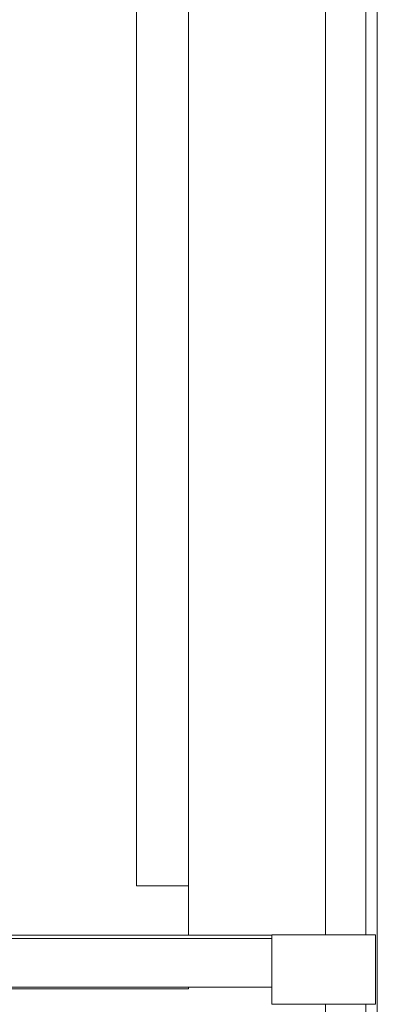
# Model space of a CAD drawing. Header units: millimetres. Extents: x 321 to 585, y -277 to 9.
# Tile 646 of 656: x 389.66 to 391.72, y -107.75 to -102.07. Entities that reach past the tile are written whole.
import ezdxf

# ---------------------------------------------------------------- set-up
doc = ezdxf.new("R2010")
doc.units = ezdxf.units.MM
doc.header["$MEASUREMENT"] = 0
for name, color, linetype, lineweight in [('IFC-Laje-Contorno', 134, 'Continuous', 5), ('IFC-Pilar-Contorno', 83, 'Continuous', 5), ('IFC-Viga-Contorno', 66, 'Continuous', 5)]:
    doc.layers.add(name, color=color, linetype=linetype, lineweight=lineweight)

msp = doc.modelspace()

# ---------------------------------------------------------------- linework, layer by layer
at = {"layer": 'IFC-Laje-Contorno', "color": 7, "lineweight": 5}
for p, q in [((391.6546, -107.3486), (391.6546, -101.1714)), ((390.6314, -107.3499), (390.6314, -101.8231)), ((389.2204, -107.6608), (390.6314, -107.6608)), ((390.6314, -107.6608), (390.6314, -107.6499)), ((391.6546, -112.5686), (391.6546, -107.7486))]:
    msp.add_line(p, q, dxfattribs=at)
at = {"layer": 'IFC-Pilar-Contorno', "color": 7, "lineweight": 5}
for p, q in [((391.1113, -107.4152), (391.1113, -107.3486)), ((391.1113, -107.3486), (391.2904, -107.3486)), ((391.2904, -107.3486), (391.6115, -107.3486)), ((391.6115, -107.3486), (391.7113, -107.3486)), ((391.7113, -107.468), (391.7113, -107.3486)), ((391.1113, -107.6293), (391.1113, -107.4152)), ((391.7113, -107.682), (391.7113, -107.468)), ((391.1113, -107.7486), (391.1113, -107.6293)), ((391.7113, -107.7486), (391.7113, -107.682)), ((391.1113, -107.7486), (391.2112, -107.7486)), ((391.2112, -107.7486), (391.3903, -107.7486)), ((391.3903, -107.7486), (391.7113, -107.7486))]:
    msp.add_line(p, q, dxfattribs=at)
at = {"layer": 'IFC-Viga-Contorno', "color": 7, "lineweight": 5}
for p, q in [((390.631, -107.0648), (390.631, -101.17)), ((391.4209, -107.3486), (391.4209, -101.1714)), ((391.7209, -107.3986), (391.7209, -101.17)), ((390.331, -107.0648), (390.331, -101.8808)), ((390.331, -107.0648), (390.631, -107.0648)), ((387.8601, -107.3499), (391.1113, -107.3499)), ((391.7113, -107.7486), (391.7113, -107.3486)), ((387.8347, -107.3699), (391.1113, -107.3699)), ((391.7209, -107.6986), (391.7209, -107.3986)), ((387.8347, -107.6499), (391.1113, -107.6499)), ((391.4209, -114.7486), (391.4209, -107.7486)), ((391.7209, -112.5986), (391.7209, -107.6986))]:
    msp.add_line(p, q, dxfattribs=at)

doc.saveas('drawing.dxf')
